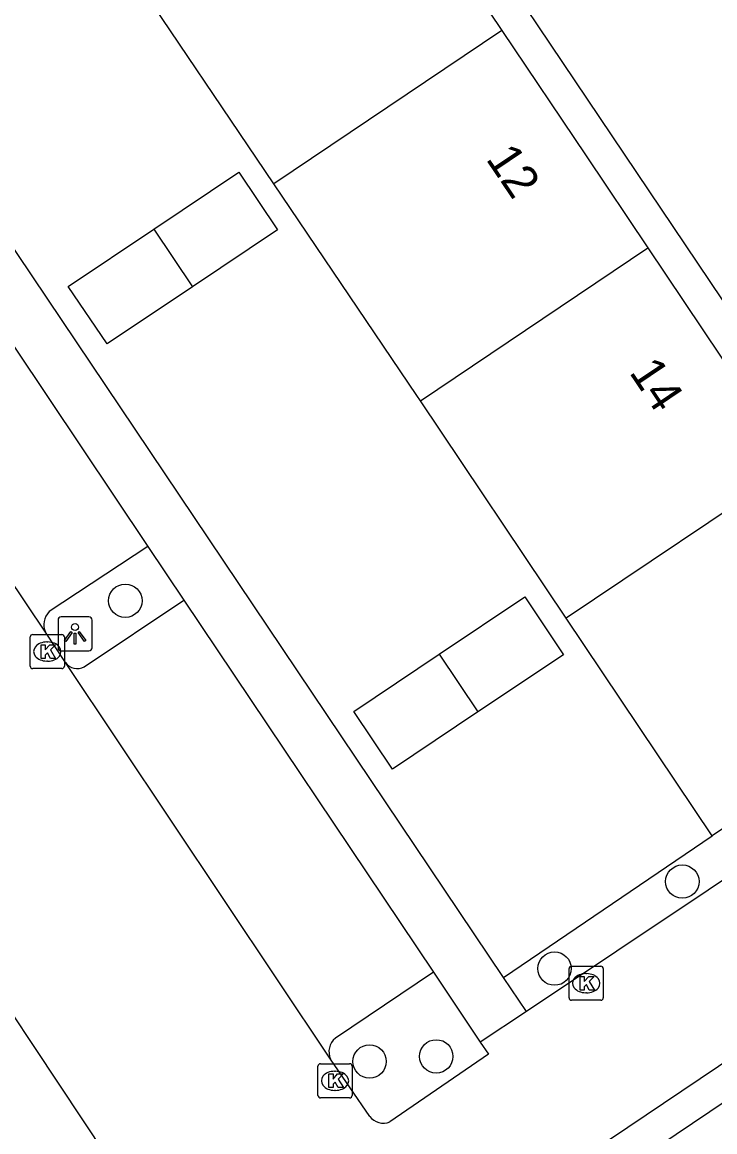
# Model space of a CAD drawing. Extents: x 158797 to 159887, y 384318 to 385255.
# Drawn here: x 159215.89 to 159236.18, y 384604.26 to 384636.77 of the extents above; entities that cross this region are included whole.
import ezdxf

# ---------------------------------------------------------------- set-up
doc = ezdxf.new("R2010")
doc.units = 0
for name, color, linetype in [('IMGEO_Boom', 7, 'Continuous'), ('IMGEO_Groenvoorziening', 7, 'Continuous'), ('IMGEO_Kolk', 7, 'Continuous'), ('IMGEO_Lichtpunt', 7, 'Continuous'), ('IMGEO_Pand', 7, 'Continuous'), ('IMGEO_Pand_nummerreeks', 7, 'Continuous'), ('IMGEO_Parkeervlak_open', 7, 'Continuous'), ('IMGEO_Rijbaan_lokaal_open', 7, 'Continuous'), ('IMGEO_Voetpad_open', 7, 'Continuous')]:
    doc.layers.add(name, color=color, linetype=linetype)

msp = doc.modelspace()

# ---------------------------------------------------------------- linework, layer by layer
at = {"layer": 'IMGEO_Boom'}
for centre in [(159218.912, 384619.822), (159235.232, 384611.594), (159231.487, 384609.044), (159228.022, 384606.473), (159226.068, 384606.323)]:
    msp.add_circle(centre, 0.489, dxfattribs=at)
at = {"layer": 'IMGEO_Groenvoorziening'}
msp.add_lwpolyline([(159229.995, 384608.782), (159236.106, 384612.936)], dxfattribs=at)
at = {"layer": 'IMGEO_Kolk'}
for p, q in [((159216.124, 384617.909), (159216.124, 384618.761)), ((159216.199, 384618.835), (159217.051, 384618.835)), ((159217.125, 384618.761), (159217.125, 384617.909)), ((159216.612, 384618.615), (159216.637, 384618.615)), ((159216.635, 384618.055), (159216.61, 384618.055)), ((159217.051, 384617.835), (159216.199, 384617.835)), ((159231.914, 384608.191), (159231.914, 384609.043)), ((159231.989, 384609.117), (159232.841, 384609.117)), ((159232.402, 384608.897), (159232.427, 384608.897)), ((159232.915, 384609.043), (159232.915, 384608.191)), ((159232.425, 384608.337), (159232.4, 384608.337)), ((159232.841, 384608.117), (159231.989, 384608.117)), ((159224.555, 384605.331), (159224.555, 384606.183)), ((159224.63, 384606.257), (159225.482, 384606.257)), ((159225.043, 384606.037), (159225.068, 384606.037)), ((159225.556, 384606.183), (159225.556, 384605.331)), ((159225.066, 384605.477), (159225.041, 384605.477)), ((159225.482, 384605.257), (159224.63, 384605.257))]:
    msp.add_line(p, q, dxfattribs=at)
for points in [[(159216.124, 384617.909), (159216.124, 384618.761)], [(159216.199, 384618.835), (159217.051, 384618.835)], [(159217.125, 384618.761), (159217.125, 384617.909)], [(159216.445, 384618.535), (159216.568, 384618.535), (159216.568, 384618.384), (159216.698, 384618.535), (159216.862, 384618.535), (159216.716, 384618.384), (159216.869, 384618.135), (159216.717, 384618.135), (159216.632, 384618.299), (159216.568, 384618.232), (159216.568, 384618.135), (159216.445, 384618.135), (159216.445, 384618.535)], [(159217.051, 384617.835), (159216.199, 384617.835)], [(159231.914, 384608.191), (159231.914, 384609.043)], [(159231.989, 384609.117), (159232.841, 384609.117)], [(159232.915, 384609.043), (159232.915, 384608.191)], [(159232.235, 384608.817), (159232.358, 384608.817), (159232.358, 384608.666), (159232.488, 384608.817), (159232.652, 384608.817), (159232.506, 384608.666), (159232.659, 384608.417), (159232.507, 384608.417), (159232.422, 384608.581), (159232.358, 384608.514), (159232.358, 384608.417), (159232.235, 384608.417), (159232.235, 384608.817)], [(159232.841, 384608.117), (159231.989, 384608.117)], [(159224.555, 384605.331), (159224.555, 384606.183)], [(159224.63, 384606.257), (159225.482, 384606.257)], [(159225.556, 384606.183), (159225.556, 384605.331)], [(159224.876, 384605.957), (159224.999, 384605.957), (159224.999, 384605.806), (159225.129, 384605.957), (159225.293, 384605.957), (159225.147, 384605.806), (159225.3, 384605.557), (159225.148, 384605.557), (159225.063, 384605.721), (159224.999, 384605.654), (159224.999, 384605.557), (159224.876, 384605.557), (159224.876, 384605.957)], [(159225.482, 384605.257), (159224.63, 384605.257)]]:
    msp.add_lwpolyline(points, dxfattribs=at)
for centre, start, end in [((159216.201, 384618.759), 91.552, 178.448), ((159216.201, 384618.759), 91.552, 178.448), ((159217.049, 384618.759), 1.552, 88.448), ((159217.049, 384618.759), 1.552, 88.448), ((159216.201, 384617.911), 181.552, 268.448), ((159216.201, 384617.911), 181.552, 268.448), ((159217.049, 384617.911), 271.552, 358.448), ((159217.049, 384617.911), 271.552, 358.448), ((159231.991, 384609.041), 91.552, 178.448), ((159231.991, 384609.041), 91.552, 178.448), ((159232.839, 384609.041), 1.552, 88.448), ((159232.839, 384609.041), 1.552, 88.448), ((159231.991, 384608.193), 181.552, 268.448), ((159231.991, 384608.193), 181.552, 268.448), ((159232.839, 384608.193), 271.552, 358.448), ((159232.839, 384608.193), 271.552, 358.448), ((159224.632, 384606.181), 91.552, 178.448), ((159224.632, 384606.181), 91.552, 178.448), ((159225.48, 384606.181), 1.552, 88.448), ((159225.48, 384606.181), 1.552, 88.448), ((159224.632, 384605.333), 181.552, 268.448), ((159224.632, 384605.333), 181.552, 268.448), ((159225.48, 384605.333), 271.552, 358.448), ((159225.48, 384605.333), 271.552, 358.448)]:
    msp.add_arc(centre, 0.0765, start, end, dxfattribs=at)
for centre, major_axis, ratio, start_param, end_param in [((159216.611, 384618.335), (-0.387, 0.002), 0.722429, 4.712389, 7.853982), ((159216.636, 384618.335), (-0.39, 0.002), 0.717154, 1.570796, 4.712389), ((159232.401, 384608.617), (-0.387, 0.002), 0.722429, 4.712389, 7.853982), ((159232.426, 384608.617), (-0.39, 0.002), 0.717154, 1.570796, 4.712389), ((159225.042, 384605.757), (-0.387, 0.002), 0.722429, 4.712389, 7.853982), ((159225.067, 384605.757), (-0.39, 0.002), 0.717154, 1.570796, 4.712389)]:
    msp.add_ellipse(centre, major_axis=major_axis, ratio=ratio, start_param=start_param, end_param=end_param, dxfattribs=at)
at = {"layer": 'IMGEO_Lichtpunt'}
for p, q in [((159217.842, 384619.35), (159217.034, 384619.35)), ((159217.842, 384619.35), (159217.034, 384619.35)), ((159216.94, 384619.255), (159216.94, 384618.448)), ((159216.94, 384619.255), (159216.94, 384618.448)), ((159217.936, 384618.448), (159217.936, 384619.255)), ((159217.936, 384618.448), (159217.936, 384619.255)), ((159217.034, 384618.354), (159217.842, 384618.354)), ((159217.034, 384618.354), (159217.842, 384618.354))]:
    msp.add_line(p, q, dxfattribs=at)
for points in [[(159217.314, 384618.919), (159217.353, 384618.891), (159217.165, 384618.629), (159217.127, 384618.656), (159217.314, 384618.919)], [(159217.416, 384618.871), (159217.463, 384618.871), (159217.463, 384618.549), (159217.416, 384618.549), (159217.416, 384618.871)], [(159217.526, 384618.891), (159217.564, 384618.918), (159217.751, 384618.656), (159217.712, 384618.628), (159217.526, 384618.891)]]:
    msp.add_lwpolyline(points, dxfattribs=at)
msp.add_circle((159217.439, 384619.053), 0.0994, dxfattribs=at)
for centre, start, end in [((159217.034, 384619.255), 90, 180), ((159217.034, 384619.255), 90, 180), ((159217.842, 384619.255), 0, 90), ((159217.842, 384619.255), 0, 90), ((159217.034, 384618.448), 180, 270), ((159217.034, 384618.448), 180, 270), ((159217.842, 384618.448), 270, 0), ((159217.842, 384618.448), 270, 360)]:
    msp.add_arc(centre, 0.0946, start, end, dxfattribs=at)
at = {"layer": 'IMGEO_Pand'}
for points in [[(159223.263, 384632.042), (159218.972, 384638.393), (159225.667, 384642.9)], [(159225.667, 384642.9), (159229.945, 384636.53)], [(159229.945, 384636.53), (159223.263, 384632.042)], [(159229.945, 384636.53), (159232.412, 384632.856), (159234.223, 384630.159)], [(159219.745, 384630.711), (159222.242, 384632.382), (159223.374, 384630.69), (159220.876, 384629.02)], [(159227.558, 384625.683), (159227.452, 384625.841), (159223.263, 384632.042)], [(159220.876, 384629.02), (159218.378, 384627.349), (159217.237, 384629.034), (159219.745, 384630.711)], [(159219.745, 384630.711), (159220.876, 384629.02)], [(159227.558, 384625.683), (159234.223, 384630.159)], [(159234.223, 384630.159), (159238.501, 384623.789)], [(159231.832, 384619.31), (159227.558, 384625.683)], [(159238.501, 384623.789), (159231.832, 384619.31)], [(159228.111, 384618.255), (159230.617, 384619.935), (159231.751, 384618.243), (159229.245, 384616.564)], [(159236.106, 384612.936), (159231.832, 384619.31)], [(159229.245, 384616.564), (159226.738, 384614.884), (159225.611, 384616.58), (159228.111, 384618.255)], [(159228.111, 384618.255), (159229.245, 384616.564)], [(159237.93, 384614.161), (159236.106, 384612.936)], [(159232.566, 384602.519), (159239.509, 384607.189)]]:
    msp.add_lwpolyline(points, dxfattribs=at)
at = {"layer": 'IMGEO_Parkeervlak_open'}
for points in [[(159219.57, 384621.416), (159216.683, 384619.505)], [(159217.706, 384617.883), (159220.622, 384619.836)], [(159227.939, 384608.943), (159225.068, 384607.009)]]:
    msp.add_lwpolyline(points, dxfattribs=at)
for centre, radius, start, end in [((159217.08, 384619.118), 0.555, 135.7715, 203.2862), ((159217.508, 384618.276), 0.44, 217.0207, 296.7311), ((159225.388, 384606.61), 0.511, 128.7322, 205.3869)]:
    msp.add_arc(centre, radius, start, end, dxfattribs=at)
at = {"layer": 'IMGEO_Rijbaan_lokaal_open'}
for points in [[(159217.267, 384655.359), (159218.072, 384655.9), (159243.588, 384617.955), (159242.779, 384617.418)], [(159216.571, 384618.899), (159210.28, 384628.266)], [(159217.157, 384618.011), (159216.571, 384618.899)], [(159224.926, 384606.391), (159217.157, 384618.011)], [(159238.633, 384613.113), (159230.662, 384607.789)], [(159218.681, 384593.177), (159218.146, 384593.974), (159245.904, 384612.649)], [(159212.714, 384612.044), (159219.065, 384602.496)], [(159230.662, 384607.789), (159229.312, 384606.888)], [(159229.312, 384606.888), (159229.548, 384606.535), (159226.662, 384604.556)], [(159226.073, 384604.713), (159224.926, 384606.391)]]:
    msp.add_lwpolyline(points, dxfattribs=at)
msp.add_arc((159226.469, 384605.016), 0.499, 217.44, 292.7093, dxfattribs=at)
at = {"layer": 'IMGEO_Voetpad_open'}
for points in [[(159229.995, 384608.782), (159213.158, 384633.835), (159199.409, 384624.591), (159195.293, 384630.658)], [(159213.721, 384630.148), (159219.57, 384621.416)], [(159219.57, 384621.416), (159220.622, 384619.836)], [(159220.622, 384619.836), (159227.939, 384608.943)], [(159227.939, 384608.943), (159229.312, 384606.888)], [(159230.662, 384607.789), (159229.995, 384608.782)]]:
    msp.add_lwpolyline(points, dxfattribs=at)

# ---------------------------------------------------------------- texts
at = {"layer": 'IMGEO_Pand_nummerreeks'}
for s, p in [('12', (159229.458, 384632.77)), ('14', (159233.657, 384626.516))]:
    msp.add_text(s, height=1, rotation=303.8845, dxfattribs=at).set_placement(p)

doc.saveas('drawing.dxf')
